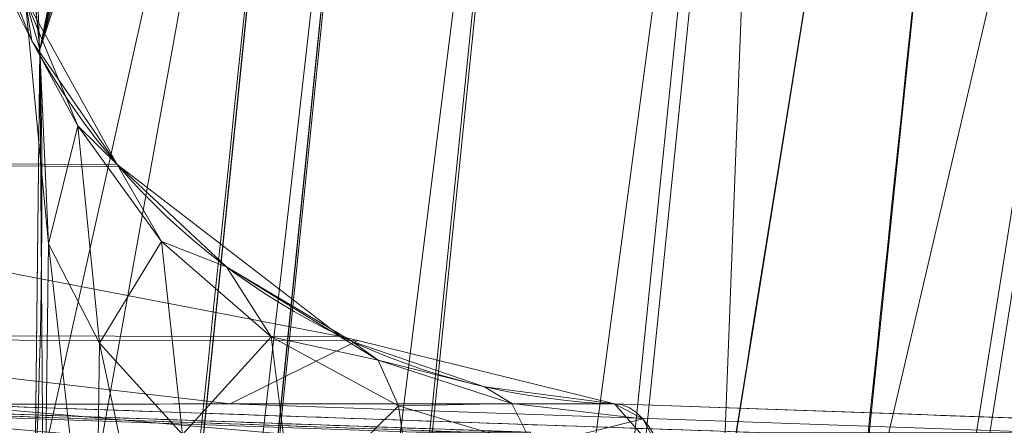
# Model space of a CAD drawing. Header units: millimetres. Extents: x -72 to 72, y -145 to 145.
# Tile 440 of 522: x -42.649 to -42.225, y 105.043 to 105.218. Entities that reach past the tile are written whole.
import ezdxf

# ---------------------------------------------------------------- set-up
doc = ezdxf.new("R2010")
doc.units = ezdxf.units.MM
doc.layers.add('1', color=7, linetype='CONTINUOUS')

msp = doc.modelspace()

# ---------------------------------------------------------------- linework, layer by layer
at = {"layer": '1', "color": 163, "linetype": 'Continuous', "lineweight": 13, "extrusion": (-0.1276413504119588, -1.674663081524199e-05, -0.9918203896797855)}
msp.add_arc((-105.3571923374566, 42.55654576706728, 1.255824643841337), 0.3, 2.024080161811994, 96.13484704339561, dxfattribs=at)
at = {"layer": '1', "color": 163, "linetype": 'Continuous', "lineweight": 13}
for points, knots in [([(-37.255931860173, 118.086034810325, -16.0329830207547), (-37.309000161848, 117.814544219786, -16.0424298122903), (-37.4510698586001, 117.088691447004, -16.073078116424), (-37.68262541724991, 115.909657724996, -16.1460442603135), (-37.95066081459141, 114.550297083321, -16.2629158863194), (-38.2190603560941, 113.194132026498, -16.4115150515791), (-38.4876370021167, 111.841705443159, -16.5907976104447), (-38.75620371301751, 110.493560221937, -16.799719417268), (-39.0245982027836, 109.1500904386, -17.0371156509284), (-39.2926581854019, 107.811690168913, -17.3018214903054), (-39.5602482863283, 106.478604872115, -17.5925978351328), (-39.8272331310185, 105.151080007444, -17.9082055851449), (-40.18226096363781, 103.388603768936, -18.3604284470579), (-40.6239890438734, 101.199945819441, -18.9814254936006), (-41.15010171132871, 98.5965316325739, -19.8055945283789), (-41.6717598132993, 96.015131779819, -20.6987399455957), (-42.1886203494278, 93.4540962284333, -21.6511642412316), (-42.700463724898, 90.911223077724, -22.6535243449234), (-43.2071670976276, 88.383883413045, -23.6968428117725), (-43.7086811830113, 85.8691216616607, -24.7724874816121), (-44.2050079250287, 83.3637449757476, -25.8721245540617), (-44.6961807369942, 80.86441018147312, -26.9876298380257), (-45.1822524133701, 78.36762522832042, -28.1111098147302), (-45.6632757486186, 75.8698980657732, -29.2346709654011), (-46.1392747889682, 73.3677333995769, -30.3504106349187), (-46.61027358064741, 70.8576359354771, -31.4504261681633), (-47.07623563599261, 68.3362553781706, -32.5265702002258), (-47.537078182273, 65.8003921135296, -33.5704788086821), (-47.9926512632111, 63.24708556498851, -34.5734806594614), (-48.4427241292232, 60.6737068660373, -35.5265505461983), (-48.8869724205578, 58.07806315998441, -36.4202898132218), (-49.3249649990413, 55.4585272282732, -37.2449390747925), (-49.684288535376, 53.2549044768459, -37.8661869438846), (-49.9680088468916, 51.4795716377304, -38.3184881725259), (-50.1788301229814, 50.1419739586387, -38.6340860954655), (-50.3875827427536, 48.7983974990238, -38.9247765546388), (-50.5941525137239, 47.4491038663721, -39.1893145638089), (-50.7984252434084, 46.0943546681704, -39.4264551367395), (-51.0002746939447, 44.734563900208, -39.6350292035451), (-51.1995746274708, 43.3701455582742, -39.8138676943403), (-51.3961910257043, 42.0016703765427, -39.9619327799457), (-51.5899898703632, 40.6297090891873, -40.078186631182), (-51.7808347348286, 39.2549522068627, -40.1617330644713), (-51.9685903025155, 37.8781385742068, -40.2117576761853), (-52.0916125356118, 36.95942482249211, -40.2222932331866), (-52.1525651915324, 36.5, -40.2217613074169)], [0, 0, 0, 0, 0.00954094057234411, 0.0255160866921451, 0.0414912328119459, 0.057466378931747, 0.0734415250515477, 0.0894166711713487, 0.10539181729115, 0.12136696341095, 0.137342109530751, 0.153317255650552, 0.169292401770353, 0.201242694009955, 0.233192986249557, 0.265143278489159, 0.29709357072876, 0.329043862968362, 0.360994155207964, 0.392944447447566, 0.424894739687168, 0.45684503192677, 0.488795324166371, 0.520745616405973, 0.552695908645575, 0.584646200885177, 0.616596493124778, 0.64854678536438, 0.680497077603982, 0.712447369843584, 0.744397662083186, 0.776347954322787, 0.808298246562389, 0.82427339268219, 0.840248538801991, 0.856223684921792, 0.872198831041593, 0.888173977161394, 0.904149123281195, 0.920124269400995, 0.936099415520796, 0.952074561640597, 0.968049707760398, 0.984024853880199, 1, 1, 1, 1]), ([(-37.1742399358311, 118.086034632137, 15.9592939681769), (-37.1856192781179, 118.015882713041, 15.9563131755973), (-37.2161631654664, 117.827825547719, 15.9478847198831), (-37.2660102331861, 117.521968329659, 15.932269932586), (-37.34313740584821, 117.05073556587, 15.9045356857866), (-37.4400746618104, 116.462211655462, 15.8630204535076), (-37.5572085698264, 115.756965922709, 15.8023466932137), (-37.6751156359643, 115.052858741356, 15.73091784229), (-37.7937592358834, 114.350034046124, 15.6488607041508), (-37.9131027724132, 113.648635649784, 15.5563020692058), (-38.0331096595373, 112.948793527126, 15.4533925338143), (-38.1537433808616, 112.250637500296, 15.3402826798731), (-38.2749678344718, 111.554281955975, 15.217143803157), (-38.3967472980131, 110.859840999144, 15.0841471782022), (-38.5190467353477, 110.167412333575, 14.9414815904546), (-38.6418313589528, 109.477093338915, 14.7893356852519), (-38.8061466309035, 108.559587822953, 14.5741043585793), (-39.0125869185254, 107.418380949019, 14.2823779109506), (-39.26173729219, 106.058514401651, 13.8977135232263), (-39.5120742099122, 104.708594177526, 13.4802226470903), (-39.7633803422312, 103.368853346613, 13.0317093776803), (-40.0154568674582, 102.039403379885, 12.5539873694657), (-40.2681235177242, 100.720235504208, 12.0488850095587), (-40.52121853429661, 99.4112439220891, 11.5181935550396), (-40.7745980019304, 98.1122253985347, 10.9636877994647), (-41.0281344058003, 96.8228920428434, 10.3871070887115), (-41.36624436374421, 95.11621726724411, 9.59114636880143), (-41.7887479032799, 93.0051541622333, 8.54936981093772), (-42.2949124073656, 90.50354035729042, 7.23688787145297), (-42.7997903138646, 88.0289381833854, 5.87381059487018), (-43.3030657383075, 85.5762716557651, 4.47116578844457), (-43.8045203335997, 83.1401749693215, 3.03936567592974), (-44.3040026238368, 80.7150963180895, 1.58834462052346), (-44.8014000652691, 78.2953771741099, 0.127712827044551), (-45.2966142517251, 75.8753080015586, -1.33308100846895), (-45.7895373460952, 73.44917812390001, -2.78458719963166), (-46.2800293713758, 71.0113226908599, -4.21719202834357), (-46.7678940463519, 68.5561835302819, -5.62095565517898), (-47.2528537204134, 66.0783836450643, -6.985456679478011), (-47.7345222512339, 63.5728355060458, -8.299656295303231), (-48.1327334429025, 61.4578741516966, -9.34309434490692), (-48.4490452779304, 59.747703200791, -10.1405127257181), (-48.68504252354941, 58.4555601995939, -10.7182473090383), (-48.9196851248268, 57.1535430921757, -11.2739652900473), (-49.15283995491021, 55.8413654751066, -11.805922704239), (-49.3843588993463, 54.51882504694, -12.3123411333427), (-49.614079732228, 53.185818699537, -12.791425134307), (-49.8418232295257, 51.8423407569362, -13.2413424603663), (-50.06739627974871, 50.4885070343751, -13.6602745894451), (-50.2905909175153, 49.12455610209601, -14.0464134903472), (-50.511185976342, 47.7508594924, -14.3979884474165), (-50.6926549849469, 46.5984156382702, -14.6607386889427), (-50.8362931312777, 45.6721678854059, -14.8519889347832), (-50.9432222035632, 44.9754345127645, -14.9857625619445), (-51.0493207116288, 44.2767524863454, -15.1096830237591), (-51.1545573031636, 43.5762374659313, -15.2235787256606), (-51.2589006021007, 42.8740052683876, -15.3272780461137), (-51.3623194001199, 42.1701873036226, -15.4206301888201), (-51.4647824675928, 41.4649151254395, -15.5034843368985), (-51.5662592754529, 40.7583342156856, -15.575713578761), (-51.6667192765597, 40.050590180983, -15.6371909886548), (-51.7495641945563, 39.4599653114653, -15.6793786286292), (-51.8153024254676, 38.9870412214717, -15.7076524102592), (-51.8643338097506, 38.6321568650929, -15.7261106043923), (-51.9130894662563, 38.2771020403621, -15.7418126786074), (-51.9615659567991, 37.9218975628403, -15.7547496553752), (-52.0097598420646, 37.5665642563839, -15.7649125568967), (-52.0576679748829, 37.2111236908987, -15.7722961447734), (-52.1052872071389, 36.8555974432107, -15.7768951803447), (-52.13683866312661, 36.6185372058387, -15.7781013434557), (-52.1525651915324, 36.5, -15.7782385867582)], [0, 0, 0, 0, 0.00237380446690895, 0.00636430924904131, 0.0103548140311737, 0.0183358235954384, 0.0263168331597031, 0.0342978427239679, 0.0422788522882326, 0.0502598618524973, 0.058240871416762, 0.0662218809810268, 0.0742028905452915, 0.0821839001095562, 0.090164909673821, 0.0981459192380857, 0.10612692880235, 0.12208894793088, 0.138050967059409, 0.154012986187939, 0.169975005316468, 0.185937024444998, 0.201899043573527, 0.217861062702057, 0.233823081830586, 0.249785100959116, 0.265747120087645, 0.297671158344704, 0.329595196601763, 0.361519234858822, 0.393443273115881, 0.42536731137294, 0.457291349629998, 0.489215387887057, 0.521139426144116, 0.553063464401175, 0.584987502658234, 0.616911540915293, 0.648835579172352, 0.680759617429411, 0.71268365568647, 0.728645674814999, 0.744607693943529, 0.760569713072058, 0.776531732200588, 0.792493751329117, 0.808455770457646, 0.824417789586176, 0.840379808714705, 0.856341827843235, 0.872303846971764, 0.888265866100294, 0.896246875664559, 0.904227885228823, 0.912208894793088, 0.920189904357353, 0.928170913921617, 0.936151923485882, 0.944132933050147, 0.952113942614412, 0.960094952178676, 0.968075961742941, 0.972066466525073, 0.976056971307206, 0.980047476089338, 0.984037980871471, 0.988028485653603, 0.992018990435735, 0.996009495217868, 1, 1, 1, 1]), ([(-42.2566845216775, 105.563300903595, -5.52585062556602), (-42.302466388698, 105.277853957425, -5.52582540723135), (-42.3481784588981, 104.992395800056, -5.525800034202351), (-42.4394067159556, 104.421448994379, -5.52574915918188), (-42.4849229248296, 104.135960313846, -5.52572365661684), (-42.5901505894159, 103.474088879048, -5.525664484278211), (-42.6497699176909, 103.097691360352, -5.52563080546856), (-42.7091182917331, 102.721230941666, -5.5255970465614), (-42.709121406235, 102.721211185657, -5.52559704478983), (-42.7091245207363, 102.721191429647, -5.525597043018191)], [0, 0, 0, 0, 0.30136067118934, 0.30136067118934, 0.602720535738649, 0.602720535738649, 0.999979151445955, 0.999979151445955, 1, 1, 1, 1]), ([(-42.2289395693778, 105.563190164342, 5.50874685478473), (-42.2289416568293, 105.563170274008, 5.508746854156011), (-42.22894373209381, 105.563150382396, 5.50874685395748), (-42.2619837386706, 105.248327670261, 5.508736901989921), (-42.2947326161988, 104.933494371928, 5.508726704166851), (-42.3588684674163, 104.311203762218, 5.50870623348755), (-42.3902693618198, 104.003747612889, 5.5086959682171), (-42.452488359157, 103.388795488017, 5.508675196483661), (-42.48330644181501, 103.081299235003, 5.50866469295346), (-42.5138312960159, 102.77375391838, 5.508654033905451), (-42.5138332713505, 102.773734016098, 5.50865403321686), (-42.513835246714, 102.773714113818, 5.50865403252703)], [0, 0, 0, 0, 2.13980780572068e-05, 2.13980780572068e-05, 0.338679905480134, 0.338679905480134, 0.669339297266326, 0.669339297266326, 0.99997860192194, 0.99997860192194, 1, 1, 1, 1]), ([(-42.4235338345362, 102.676143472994, -5.81237459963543), (-42.3642389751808, 103.052485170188, -5.8116374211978), (-42.3046728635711, 103.428784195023, -5.81090233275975), (-42.1995427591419, 104.090488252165, -5.80961525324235), (-42.1540697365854, 104.375907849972, -5.80906190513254), (-42.06292791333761, 104.946735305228, -5.80795983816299), (-42.0172591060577, 105.232143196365, -5.80741111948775), (-41.9715218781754, 105.51754011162, -5.8068651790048)], [0, 0, 0, 0, 0.397255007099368, 0.397255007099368, 0.698617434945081, 0.698617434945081, 1, 1, 1, 1]), ([(-42.793446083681, 105.051425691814, -4.18684842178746), (-42.7380859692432, 105.049490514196, -4.18490535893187), (-42.6827258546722, 105.04755534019, -4.18296229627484), (-42.5713904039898, 105.043663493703, -4.17905457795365), (-42.5154150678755, 105.041706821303, -4.17708992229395), (-42.4594397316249, 105.039750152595, -4.17512526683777)], [0, 0, 0, 0, 0.497237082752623, 0.497237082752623, 1, 1, 1, 1]), ([(-42.4291597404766, 105.039566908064, -0.351077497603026), (-42.4858333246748, 105.041548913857, -0.34909008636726), (-42.5425069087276, 105.043530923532, -0.347102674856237), (-42.6578400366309, 105.047564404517, -0.34305820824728), (-42.7164995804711, 105.049615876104, -0.341001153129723), (-42.7751591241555, 105.05166735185, -0.338944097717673)], [0, 0, 0, 0, 0.491390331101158, 0.491390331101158, 1, 1, 1, 1]), ([(-42.3930373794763, 105.051818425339, 4.18777499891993), (-42.399555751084, 105.051817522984, 4.13711439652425), (-42.4059986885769, 105.05181659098, 4.0864440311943), (-42.4554757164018, 105.051809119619, 3.69265071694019), (-42.4951301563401, 105.051801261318, 3.34908565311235), (-42.5675488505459, 105.051783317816, 2.66132604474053), (-42.6003179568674, 105.051773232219, 2.317097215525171), (-42.6491410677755, 105.051754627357, 1.74393312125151), (-42.6671113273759, 105.051746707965, 1.51513875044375), (-42.6835748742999, 105.051738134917, 1.28624101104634)], [0, 0, 0, 0, 0.0525405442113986, 0.0525405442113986, 0.408269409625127, 0.408269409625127, 0.763935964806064, 0.763935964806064, 1, 1, 1, 1]), ([(-42.6835748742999, 105.051738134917, 1.28624101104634), (-42.6354196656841, 105.050060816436, 1.28792938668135), (-42.5872644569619, 105.048383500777, 1.28961776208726), (-42.4697204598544, 105.044289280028, 1.29373898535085), (-42.4003316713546, 105.041872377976, 1.29617183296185), (-42.330942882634, 105.039455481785, 1.29860468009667)], [0, 0, 0, 0, 0.409678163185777, 0.409678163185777, 1, 1, 1, 1]), ([(-42.0336185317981, 105.039210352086, 4.17517966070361), (-42.0652258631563, 105.040319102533, 4.176287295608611), (-42.0968331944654, 105.041427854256, 4.17739493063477), (-42.2166394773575, 105.045630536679, 4.18159337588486), (-42.3048384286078, 105.048724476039, 4.1846841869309), (-42.3930373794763, 105.051818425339, 4.18777499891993)], [0, 0, 0, 0, 0.263820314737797, 0.263820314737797, 1, 1, 1, 1])]:
    msp.add_open_spline(points, degree=3, knots=knots, dxfattribs=at)
for points in [[(-42.79823344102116, 102.801950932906, 5.255639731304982), (-42.70572544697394, 103.735546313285, 5.254627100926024), (-42.61073433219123, 104.6661332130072, 5.253654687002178), (-42.51356006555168, 105.593069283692, 5.252745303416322)], [(-42.6604345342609, 104.780144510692, 4.83036434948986), (-42.6261109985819, 105.107932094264, 4.83002422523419), (-42.6361944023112, 105.383275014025, 4.55288006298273), (-42.6784138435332, 105.383654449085, 4.224495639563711)], [(-42.3930373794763, 105.051818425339, 4.18777499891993), (-42.35677939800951, 105.051286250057, 4.35048619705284), (-42.3469270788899, 104.913694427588, 4.48793524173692), (-42.3755098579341, 104.750279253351, 4.488328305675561)]]:
    msp.add_open_spline(points, degree=3, dxfattribs=at)
for points in [[(-39.23818841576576, 108.1749871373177, -18.08510534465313), (-41.33758693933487, 97.67823666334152, -20.25850117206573), (-42.80874505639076, 97.49703854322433, -12.51550577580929)], [(-42.80874505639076, 97.49703854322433, -12.51550577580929), (-41.17066040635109, 107.8914180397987, -9.442209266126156), (-39.23818841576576, 108.1749871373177, -18.08510534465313)], [(-41.60626232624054, 107.8418046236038, -5.696287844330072), (-41.17066040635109, 107.8914180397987, -9.442209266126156), (-42.80874505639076, 97.49703854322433, -12.51550577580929)], [(-42.80874505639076, 97.49703854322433, -12.51550577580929), (-41.63988679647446, 107.6760962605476, -5.603813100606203), (-41.60626232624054, 107.8418046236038, -5.696287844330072)], [(-41.68893024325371, 107.4810996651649, -5.349542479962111), (-41.63988679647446, 107.6760962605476, -5.603813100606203), (-42.80874505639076, 97.49703854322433, -12.51550577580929)], [(-41.68893024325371, 107.4810996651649, -5.349542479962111), (-42.80874505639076, 97.49703854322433, -12.51550577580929), (-41.9248566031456, 105.8328077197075, -5.746609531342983)], [(-41.97152331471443, 105.5175364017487, -5.80686517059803), (-41.9248566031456, 105.8328077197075, -5.746609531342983), (-42.80874505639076, 97.49703854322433, -12.51550577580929)], [(-42.52220690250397, 105.8038547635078, 5.040922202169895), (-42.65424981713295, 105.3412333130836, 4.443309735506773), (-42.64071956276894, 105.2046343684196, 4.650488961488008)], [(-42.64071956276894, 105.2046343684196, 4.650488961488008), (-42.51252859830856, 105.7879999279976, 5.119706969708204), (-42.52220690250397, 105.8038547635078, 5.040922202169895)], [(-42.64071956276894, 105.2046343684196, 4.650488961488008), (-42.50749945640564, 105.7404205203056, 5.188699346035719), (-42.51252859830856, 105.7879999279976, 5.119706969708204)], [(-42.50765591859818, 105.6718900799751, 5.236673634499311), (-42.50749945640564, 105.7404205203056, 5.188699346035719), (-42.64071956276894, 105.2046343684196, 4.650488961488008)], [(-42.51356050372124, 105.5930703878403, 5.252745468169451), (-42.50765591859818, 105.6718900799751, 5.236673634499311), (-42.64071956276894, 105.2046343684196, 4.650488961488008)], [(-42.48198121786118, 105.5897548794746, 5.348706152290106), (-42.51363128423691, 105.5930778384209, 5.252755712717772), (-42.7982434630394, 102.8019487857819, 5.255641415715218)], [(-42.7982322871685, 102.8019487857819, 5.255639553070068), (-42.51356050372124, 105.5930703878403, 5.252745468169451), (-42.66034439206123, 104.7801375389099, 4.830351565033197)], [(-42.51356050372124, 105.5930703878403, 5.252745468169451), (-42.64286160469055, 105.0119176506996, 4.782060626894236), (-42.66034439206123, 104.7801375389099, 4.830351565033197)], [(-42.64071956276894, 105.2046343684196, 4.650488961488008), (-42.64286160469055, 105.0119176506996, 4.782060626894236), (-42.51356050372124, 105.5930703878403, 5.252745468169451)], [(-42.7982434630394, 102.8019487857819, 5.255641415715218), (-42.76595637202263, 102.7987450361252, 5.350668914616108), (-42.48198121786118, 105.5897548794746, 5.348706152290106)], [(-42.48198121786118, 105.5897548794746, 5.348706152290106), (-42.76595637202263, 102.7987450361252, 5.350668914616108), (-42.76515170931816, 102.7986630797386, 5.353039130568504)], [(-42.48117655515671, 105.5896654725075, 5.351145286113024), (-42.48198121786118, 105.5897548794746, 5.348706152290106), (-42.76515170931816, 102.7986630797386, 5.353039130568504)], [(-42.41735860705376, 105.5829674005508, 5.432555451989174), (-42.48117655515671, 105.5896654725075, 5.351145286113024), (-42.76515170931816, 102.7986630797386, 5.353039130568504)], [(-42.76515170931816, 102.7986630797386, 5.353039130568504), (-42.70124807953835, 102.79231518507, 5.433465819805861), (-42.41735860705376, 105.5829674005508, 5.432555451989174)], [(-42.70124807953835, 102.79231518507, 5.433465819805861), (-42.70016774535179, 102.7922108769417, 5.434134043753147), (-42.4162745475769, 105.5828556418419, 5.433232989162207), (-42.41735860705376, 105.5829674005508, 5.432555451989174)], [(-42.32979565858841, 105.5737733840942, 5.487266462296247), (-42.4162745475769, 105.5828556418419, 5.433232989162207), (-42.70016774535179, 102.7922108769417, 5.434134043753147)], [(-42.70016774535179, 102.7922108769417, 5.434134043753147), (-42.61405393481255, 102.783665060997, 5.487455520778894), (-42.32979565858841, 105.5737733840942, 5.487266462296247)], [(-42.61405393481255, 102.783665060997, 5.487455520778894), (-42.60920733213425, 102.7831807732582, 5.488480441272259), (-42.32487082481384, 105.5732592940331, 5.488315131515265), (-42.32979565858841, 105.5737733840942, 5.487266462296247)], [(-42.32487082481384, 105.5732592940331, 5.488315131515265), (-42.60920733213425, 102.7831807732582, 5.488480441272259), (-42.38175228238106, 104.0863618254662, 5.508698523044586)], [(-42.38175228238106, 104.0863618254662, 5.508698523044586), (-42.23756864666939, 105.4809242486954, 5.508744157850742), (-42.32487082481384, 105.5732592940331, 5.488315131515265)], [(-42.71916300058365, 105.5632084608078, -5.509700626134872), (-42.2566831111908, 105.563297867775, -5.525850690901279), (-42.4838550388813, 104.1423976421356, -5.525724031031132), (-42.9401732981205, 104.1423082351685, -5.509789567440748)], [(-42.4838550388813, 104.1423976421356, -5.525724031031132), (-42.2566831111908, 105.563297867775, -5.525850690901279), (-42.15642064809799, 105.5472195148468, -5.548498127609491)], [(-42.23756864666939, 105.4809242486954, 5.508744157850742), (-42.38175228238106, 104.0863618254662, 5.508698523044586), (-41.84607416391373, 104.1687205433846, 5.527114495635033), (-41.70487076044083, 105.5632531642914, 5.52704744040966)], [(-42.15642064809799, 105.5472195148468, -5.548498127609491), (-42.60767623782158, 102.7051955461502, -5.548760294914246), (-42.4838550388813, 104.1423976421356, -5.525724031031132)], [(-42.60192066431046, 102.7042865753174, -5.550073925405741), (-42.60767623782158, 102.7051955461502, -5.548760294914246), (-42.15642064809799, 105.5472195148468, -5.548498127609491), (-42.1508364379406, 105.5463254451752, -5.549758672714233)], [(-42.60192066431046, 102.7042865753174, -5.550073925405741), (-42.1508364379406, 105.5463254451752, -5.549758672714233), (-42.0617051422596, 105.5320203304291, -5.609891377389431)], [(-42.0617051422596, 105.5320203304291, -5.609891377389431), (-42.51203685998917, 102.690115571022, -5.611639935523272), (-42.60192066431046, 102.7042865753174, -5.550073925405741)], [(-42.51090064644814, 102.6899367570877, -5.612416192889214), (-42.51203685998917, 102.690115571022, -5.611639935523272), (-42.0617051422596, 105.5320203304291, -5.609891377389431)], [(-42.0617051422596, 105.5320203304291, -5.609891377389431), (-42.44858399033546, 102.6801019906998, -5.704050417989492), (-42.51090064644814, 102.6899367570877, -5.612416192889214)], [(-42.44858399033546, 102.6801019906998, -5.704050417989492), (-42.0617051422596, 105.5320203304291, -5.609891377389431), (-42.06058010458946, 105.5318415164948, -5.610649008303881)], [(-42.06058010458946, 105.5318415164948, -5.610649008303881), (-42.44783893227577, 102.6799827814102, -5.707261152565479), (-42.44858399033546, 102.6801019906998, -5.704050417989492)], [(-42.44783893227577, 102.6799827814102, -5.707261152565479), (-42.06058010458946, 105.5318415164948, -5.610649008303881), (-41.99801385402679, 105.5217981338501, -5.700359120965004)], [(-41.99801385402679, 105.5217981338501, -5.700359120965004), (-41.99725389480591, 105.5216789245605, -5.703416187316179), (-42.44783893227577, 102.6799827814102, -5.707261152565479)], [(-42.19846799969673, 104.096993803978, -5.8096032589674), (-42.44783893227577, 102.6799827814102, -5.707261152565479), (-41.99725389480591, 105.5216789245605, -5.703416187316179)], [(-42.19846799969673, 104.096993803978, -5.8096032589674), (-41.97152331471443, 105.5175364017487, -5.80686517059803), (-42.80874505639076, 97.49703854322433, -12.51550577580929)], [(-42.64071956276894, 105.2046790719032, 4.650446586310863), (-42.65296831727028, 105.3352877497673, 4.457652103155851), (-42.64692962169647, 105.2267029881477, 4.411097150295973)], [(-42.64692962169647, 105.2267029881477, 4.411097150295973), (-42.66805946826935, 105.2671074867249, 4.223165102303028), (-42.64404624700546, 105.2084639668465, 4.220075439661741)], [(-42.90037229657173, 105.1564067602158, 1.301833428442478), (-42.6073744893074, 105.1551029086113, 4.215356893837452), (-42.66649857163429, 105.2619218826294, 4.222963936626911)], [(-42.63690486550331, 105.1208600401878, 4.566091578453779), (-42.64692962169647, 105.2267029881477, 4.411097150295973), (-42.62429103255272, 105.1718220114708, 4.385915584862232)], [(-42.64404624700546, 105.2084639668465, 4.220075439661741), (-42.62429103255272, 105.1718220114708, 4.385915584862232), (-42.64692962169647, 105.2267029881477, 4.411097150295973)], [(-42.64692962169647, 105.2267029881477, 4.411097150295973), (-42.63690486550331, 105.1208600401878, 4.566091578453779), (-42.64071956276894, 105.2046790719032, 4.650446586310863)], [(-42.62429103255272, 105.1718220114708, 4.385915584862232), (-42.64404624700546, 105.2084639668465, 4.220075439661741), (-42.6073744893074, 105.1551029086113, 4.215356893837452)], [(-42.63885319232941, 104.9659326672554, 4.671580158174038), (-42.64282807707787, 105.0126776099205, 4.781732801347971), (-42.64071956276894, 105.2046790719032, 4.650446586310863)], [(-42.64071956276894, 105.2046790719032, 4.650446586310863), (-42.63690486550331, 105.1208600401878, 4.566091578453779), (-42.63885319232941, 104.9659326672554, 4.671580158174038)], [(-42.62429103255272, 105.1718220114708, 4.385915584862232), (-42.61493310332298, 105.0779744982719, 4.522377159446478), (-42.63690486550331, 105.1208600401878, 4.566091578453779)], [(-42.61493310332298, 105.0779744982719, 4.522377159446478), (-42.62429103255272, 105.1718220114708, 4.385915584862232), (-42.58823022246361, 105.1219031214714, 4.361703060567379)], [(-42.6073744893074, 105.1551029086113, 4.215356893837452), (-42.58823022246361, 105.1219031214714, 4.361703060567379), (-42.62429103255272, 105.1718220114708, 4.385915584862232)], [(-42.90037229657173, 105.1564067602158, 1.301833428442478), (-42.89914667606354, 105.1554605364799, 1.301745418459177), (-42.6061600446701, 105.1541715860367, 4.215200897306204), (-42.6073744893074, 105.1551029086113, 4.215356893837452)], [(-42.51087084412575, 105.0809547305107, 4.202939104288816), (-42.89914667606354, 105.1554605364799, 1.301745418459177), (-42.80292987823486, 105.0812602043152, 1.294826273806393)], [(-42.51087084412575, 105.0809547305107, 4.202939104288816), (-42.6061600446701, 105.1541715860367, 4.215200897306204), (-42.89914667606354, 105.1554605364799, 1.301745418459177)], [(-42.58823022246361, 105.1219031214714, 4.361703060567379), (-42.6073744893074, 105.1551029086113, 4.215356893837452), (-42.56017133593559, 105.1109358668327, 4.209283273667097)], [(-42.61675104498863, 104.9411818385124, 4.615272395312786), (-42.63885319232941, 104.9659326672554, 4.671580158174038), (-42.63690486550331, 105.1208600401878, 4.566091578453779)], [(-42.63690486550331, 105.1208600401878, 4.566091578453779), (-42.61493310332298, 105.0779744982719, 4.522377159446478), (-42.61675104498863, 104.9411818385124, 4.615272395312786)], [(-42.58823022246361, 105.1219031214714, 4.361703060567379), (-42.57909953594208, 105.0386428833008, 4.481859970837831), (-42.61493310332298, 105.0779744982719, 4.522377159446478)], [(-42.57909953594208, 105.0386428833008, 4.481859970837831), (-42.58823022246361, 105.1219031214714, 4.361703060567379), (-42.54088550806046, 105.0807759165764, 4.340268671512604)], [(-42.56017133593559, 105.1109358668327, 4.209283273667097), (-42.54088550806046, 105.0807759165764, 4.340268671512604), (-42.58823022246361, 105.1219031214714, 4.361703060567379)], [(-42.56017133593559, 105.1109358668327, 4.209283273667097), (-42.50600188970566, 105.0786674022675, 4.2023123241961), (-42.49479621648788, 105.0706431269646, 4.264752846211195)], [(-42.49479621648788, 105.0706431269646, 4.264752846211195), (-42.54088550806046, 105.0807759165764, 4.340268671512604), (-42.56017133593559, 105.1109358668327, 4.209283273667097)], [(-42.80292987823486, 105.0812602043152, 1.294826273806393), (-42.79550909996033, 105.0794273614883, 1.294292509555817), (-42.50362515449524, 105.0791665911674, 4.202006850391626), (-42.51087084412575, 105.0809547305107, 4.202939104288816)], [(-42.50362515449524, 105.0791665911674, 4.202006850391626), (-42.79550909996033, 105.0794273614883, 1.294292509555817), (-42.55867004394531, 105.0517857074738, 2.739053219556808)], [(-42.79550909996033, 105.0794273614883, 1.294292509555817), (-42.68357530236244, 105.0517410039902, 1.286240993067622), (-42.55867004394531, 105.0517857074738, 2.739053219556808)], [(-42.58075729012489, 104.9178242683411, 4.563699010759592), (-42.61675104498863, 104.9411818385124, 4.615272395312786), (-42.61493310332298, 105.0779744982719, 4.522377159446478)], [(-42.61493310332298, 105.0779744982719, 4.522377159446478), (-42.57909953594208, 105.0386428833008, 4.481859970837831), (-42.58075729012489, 104.9178242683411, 4.563699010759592)], [(-42.54088550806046, 105.0807759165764, 4.340268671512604), (-42.5315722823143, 105.0059571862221, 4.447699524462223), (-42.57909953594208, 105.0386428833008, 4.481859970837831)], [(-42.55867004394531, 105.0517857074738, 2.739053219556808), (-42.3930361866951, 105.0518155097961, 4.18777484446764), (-42.50362515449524, 105.0791665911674, 4.202006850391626)], [(-42.5315722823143, 105.0059571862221, 4.447699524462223), (-42.54088550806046, 105.0807759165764, 4.340268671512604), (-42.48601198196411, 105.0510331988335, 4.323028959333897)], [(-42.49479621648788, 105.0706431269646, 4.264752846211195), (-42.48601198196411, 105.0510331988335, 4.323028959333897), (-42.54088550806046, 105.0807759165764, 4.340268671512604)], [(-42.49479621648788, 105.0706431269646, 4.264752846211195), (-42.50600188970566, 105.0786674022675, 4.2023123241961), (-42.44901612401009, 105.0592064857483, 4.194978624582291)], [(-42.48601198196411, 105.0510331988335, 4.323028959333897), (-42.49479621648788, 105.0706431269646, 4.264752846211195), (-42.43726283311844, 105.0520241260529, 4.254779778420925)], [(-42.44901612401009, 105.0592064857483, 4.194978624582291), (-42.43726283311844, 105.0520241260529, 4.254779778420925), (-42.49479621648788, 105.0706431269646, 4.264752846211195)], [(-42.43726283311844, 105.0520241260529, 4.254779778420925), (-42.44901612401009, 105.0592064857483, 4.194978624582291), (-42.3930361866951, 105.0518155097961, 4.18777484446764)], [(-42.43726283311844, 105.0520241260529, 4.254779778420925), (-42.42802038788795, 105.0335317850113, 4.310714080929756), (-42.48601198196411, 105.0510331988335, 4.323028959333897)], [(-42.42802038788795, 105.0335317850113, 4.310714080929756), (-42.43726283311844, 105.0520241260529, 4.254779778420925), (-42.38070175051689, 105.0454080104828, 4.247389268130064)], [(-42.3930361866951, 105.0518155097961, 4.18777484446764), (-42.38070175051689, 105.0454080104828, 4.247389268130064), (-42.43726283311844, 105.0520241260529, 4.254779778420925)], [(-42.47840121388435, 105.0396710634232, -2.262830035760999), (-42.42916032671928, 105.0395667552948, -0.3510774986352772), (-42.77515783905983, 105.0516664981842, -0.3389441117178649), (-42.81885176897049, 105.0515547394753, -2.262730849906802)], [(-42.81885176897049, 105.0515547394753, -2.262730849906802), (-42.79344528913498, 105.0514280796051, -4.186848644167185), (-42.45943948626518, 105.0397530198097, -4.175125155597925), (-42.47840121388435, 105.0396710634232, -2.262830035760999)], [(-42.79344528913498, 105.0514280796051, -4.186848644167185), (-42.79527813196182, 105.0341129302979, -4.279461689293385), (-42.45684668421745, 105.0213277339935, -4.267354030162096)], [(-42.45684668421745, 105.0213277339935, -4.267354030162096), (-42.45943948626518, 105.0397530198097, -4.175125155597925), (-42.79344528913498, 105.0514280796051, -4.186848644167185)], [(-42.42656752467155, 105.0211936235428, -0.2588630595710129), (-42.7745096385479, 105.0327643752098, -0.2467797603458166), (-42.77515783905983, 105.0516664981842, -0.3389441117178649)], [(-42.77515783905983, 105.0516664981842, -0.3389441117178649), (-42.42916032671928, 105.0395667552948, -0.3510774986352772), (-42.42656752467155, 105.0211936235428, -0.2588630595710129)], [(-42.68357530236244, 105.0517410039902, 1.286240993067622), (-42.70331934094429, 105.0352230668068, 1.193105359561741), (-42.3283688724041, 105.0208136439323, 1.206697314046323)], [(-42.55867004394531, 105.0517857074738, 2.739053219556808), (-42.68357530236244, 105.0517410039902, 1.286240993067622), (-42.33094304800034, 105.0394549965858, 1.298604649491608), (-42.20231994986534, 105.0393432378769, 2.738958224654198)], [(-42.3283688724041, 105.0208136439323, 1.206697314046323), (-42.33094304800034, 105.0394549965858, 1.298604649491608), (-42.68357530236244, 105.0517410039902, 1.286240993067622)], [(-42.20231994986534, 105.0393432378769, 2.738958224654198), (-42.03362017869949, 105.0392091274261, 4.17517963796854), (-42.3930361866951, 105.0518155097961, 4.18777484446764), (-42.55867004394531, 105.0517857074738, 2.739053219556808)], [(-42.48601198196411, 105.0510331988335, 4.323028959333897), (-42.47621819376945, 104.982040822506, 4.422137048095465), (-42.5315722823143, 105.0059571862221, 4.447699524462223)], [(-42.47621819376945, 104.982040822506, 4.422137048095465), (-42.48601198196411, 105.0510331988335, 4.323028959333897), (-42.42802038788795, 105.0335317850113, 4.310714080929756)], [(-42.375598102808, 105.0321906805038, 4.279395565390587), (-42.3930361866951, 105.0518155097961, 4.18777484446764), (-42.03362017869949, 105.0392091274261, 4.17517963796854)], [(-42.38070175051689, 105.0454080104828, 4.247389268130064), (-42.3709824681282, 105.0274595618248, 4.303324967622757), (-42.42802038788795, 105.0335317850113, 4.310714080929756)]]:
    msp.add_3dface(points, dxfattribs=at)

doc.saveas('drawing.dxf')
